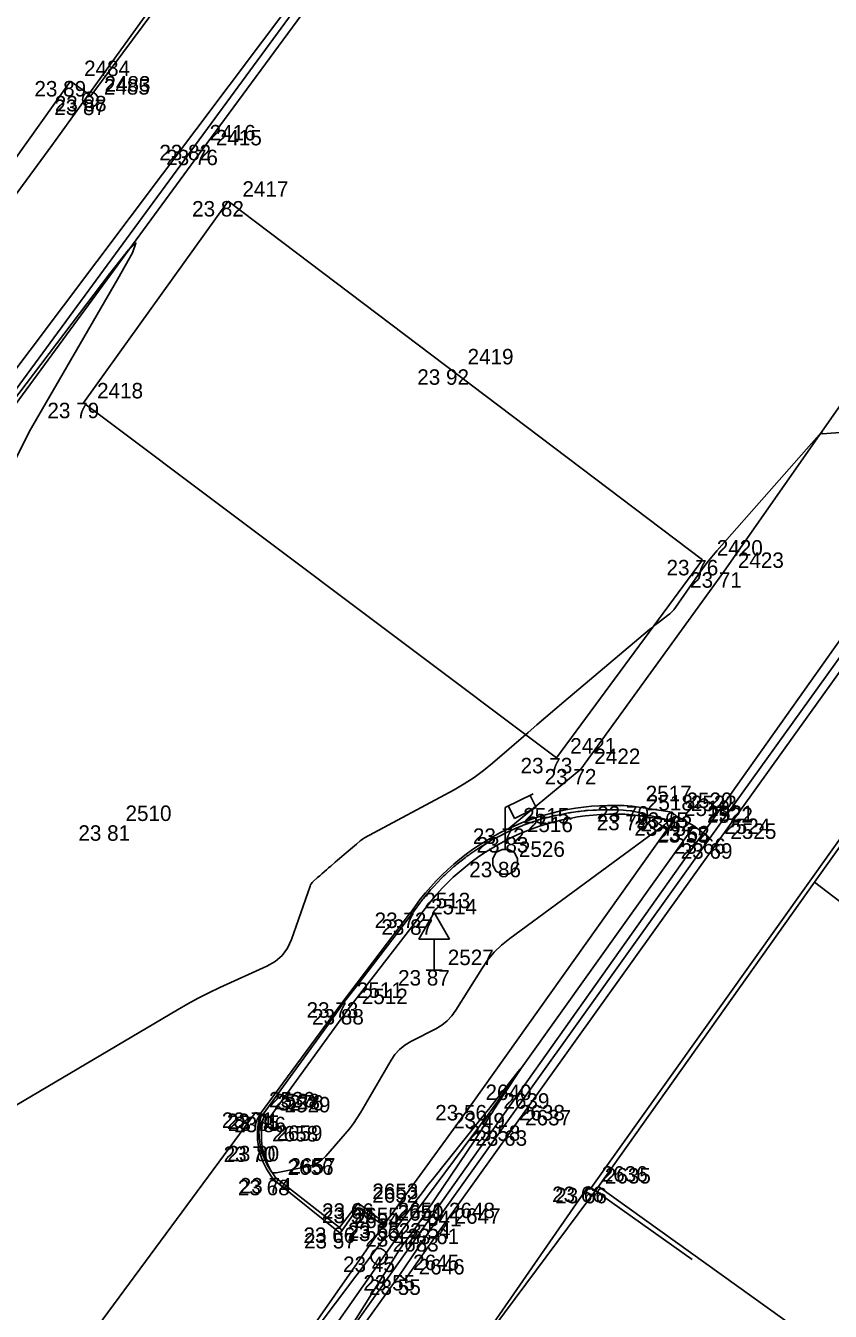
# Model space of a CAD drawing. Extents: x -702257 to -701487, y -1009871 to -1008841.
# Drawn here: x -701838.6 to -701825.59, y -1009497.95 to -1009477.18 of the extents above; entities that cross this region are included whole.
import ezdxf

# ---------------------------------------------------------------- set-up
doc = ezdxf.new("R2010")
doc.units = 0
for name, color, linetype in [('Ex_Minor Contours', 7, 'Continuous'), ('Z_body', 7, 'Continuous'), ('Z_body_cisla', 7, 'Continuous'), ('Z_body_vysky_redukovane', 7, 'Continuous'), ('Z_budova', 7, 'Continuous'), ('Z_dopravni_znacky', 7, 'Continuous'), ('Z_katastr_hranice', 7, 'Continuous'), ('Z_katastr_vnitrni_kresba', 7, 'Continuous'), ('Z_komunikace', 7, 'Continuous'), ('Z_obruba', 7, 'Continuous'), ('Z_rozhranni', 7, 'Continuous'), ('Z_site_kanalizace_znaky', 7, 'Continuous'), ('Z_site_vo_znaky', 7, 'Continuous'), ('Z_site_vodovod_znaky', 7, 'Continuous'), ('Z_vdz_prechod', 7, 'Continuous'), ('Z_zlabek', 7, 'Continuous')]:
    doc.layers.add(name, color=color, linetype=linetype)

# ---------------------------------------------------------------- blocks, each defined once
blk = doc.blocks.new('POINT_DISPLAY')
blk.add_line((0, 0), (0, 0))
blk = doc.blocks.new('Z15')
blk.add_circle((0, 0), 0.125)
blk = doc.blocks.new('Z13')
for p, q in [((0, 0.88), (0.45, 1.1)), ((0.4, 1.07), (0.5, 0.88)), ((0, 0.2), (0, 0.88)), ((0.15, 0.7), (0.05, 0.9)), ((0.5, 0.88), (0.15, 0.7)), ((-0.2, 0.05), (-0.15, 0.15)), ((-0.2, -0.05), (-0.2, 0.05)), ((-0.15, 0.15), (-0.05, 0.2)), ((-0.05, 0.2), (0.05, 0.2)), ((0.05, 0.2), (0.15, 0.15)), ((0.15, 0.15), (0.2, 0.05)), ((0.2, 0.05), (0.2, -0.05)), ((-0.15, -0.15), (-0.2, -0.05)), ((-0.05, -0.2), (-0.15, -0.15)), ((0.05, -0.2), (-0.05, -0.2)), ((0.15, -0.15), (0.05, -0.2)), ((0.2, -0.05), (0.15, -0.15))]:
    blk.add_line(p, q)
blk = doc.blocks.new('Z614')
for p, q in [((-0.13, 0.03), (-0.1, 0.08)), ((-0.13, -0.03), (-0.13, 0.03)), ((-0.1, 0.08), (-0.08, 0.1)), ((-0.08, 0.1), (-0.03, 0.13)), ((-0.03, 0.13), (0.03, 0.13)), ((0.03, 0.13), (0.08, 0.1)), ((0.08, 0.1), (0.1, 0.08)), ((0.1, 0.08), (0.13, 0.03)), ((0.13, 0.03), (0.13, -0.03)), ((-0.1, -0.08), (-0.13, -0.03)), ((-0.08, -0.1), (-0.1, -0.08)), ((-0.03, -0.13), (-0.08, -0.1)), ((0.03, -0.13), (-0.03, -0.13)), ((0.08, -0.1), (0.03, -0.13)), ((0.1, -0.08), (0.08, -0.1)), ((0.13, -0.03), (0.1, -0.08))]:
    blk.add_line(p, q)
blk = doc.blocks.new('Z527')
for p, q in [((0, 0.93), (-0.25, 0.5)), ((0.25, 0.5), (0, 0.93)), ((-0.25, 0.5), (0.25, 0.5)), ((0, 0), (0, 0.5)), ((-0.13, 0), (0.13, 0))]:
    blk.add_line(p, q)

msp = doc.modelspace()

# ---------------------------------------------------------------- linework, layer by layer
at = {"layer": 'Ex_Minor Contours'}
for points in [[(-701841.072, -1009486.218), (-701837.245, -1009481.18), (-701836.944, -1009480.801), (-701836.822, -1009480.689), (-701836.878, -1009480.845), (-701837.112, -1009481.269), (-701838.545, -1009483.741), (-701838.769, -1009484.187)], [(-701840.613, -1009495.716), (-701836.15, -1009493.08), (-701835.983, -1009492.984), (-701835.813, -1009492.893), (-701835.641, -1009492.806), (-701835.467, -1009492.724), (-701834.703, -1009492.377), (-701834.569, -1009492.3), (-701834.459, -1009492.203), (-701834.371, -1009492.084), (-701834.307, -1009491.944), (-701834.006, -1009491.084), (-701833.997, -1009491.063), (-701833.985, -1009491.043), (-701833.971, -1009491.025), (-701833.955, -1009491.009), (-701833.884, -1009490.946), (-701833.849, -1009490.915), (-701833.814, -1009490.884), (-701833.742, -1009490.821), (-701833.706, -1009490.79), (-701833.67, -1009490.759), (-701833.598, -1009490.696), (-701833.563, -1009490.665), (-701833.528, -1009490.635), (-701833.457, -1009490.573), (-701833.423, -1009490.545), (-701833.39, -1009490.516), (-701833.32, -1009490.457), (-701833.289, -1009490.43), (-701833.257, -1009490.403), (-701833.194, -1009490.35), (-701833.178, -1009490.338), (-701833.161, -1009490.326), (-701833.144, -1009490.314), (-701833.126, -1009490.304), (-701831.677, -1009489.525), (-701831.512, -1009489.431), (-701831.354, -1009489.328), (-701831.202, -1009489.216), (-701831.056, -1009489.096), (-701830.482, -1009488.598), (-701830.339, -1009488.474), (-701830.195, -1009488.35), (-701830.05, -1009488.227), (-701829.905, -1009488.104), (-701828.517, -1009486.936), (-701828.482, -1009486.907), (-701828.446, -1009486.878), (-701828.41, -1009486.849), (-701828.373, -1009486.821), (-701828.226, -1009486.71), (-701828.191, -1009486.681), (-701828.158, -1009486.65), (-701828.127, -1009486.616), (-701828.1, -1009486.579), (-701827.732, -1009486.051), (-701827.661, -1009485.952), (-701827.587, -1009485.854), (-701827.51, -1009485.759), (-701827.43, -1009485.666), (-701825.738, -1009483.743), (-701825.735, -1009483.74), (-701825.733, -1009483.74), (-701825.733, -1009483.741), (-701825.733, -1009483.745), (-701825.736, -1009483.764), (-701825.736, -1009483.768), (-701825.734, -1009483.77), (-701825.732, -1009483.772), (-701825.728, -1009483.772), (-701823.081, -1009483.578)], [(-701834.961, -1009499.635), (-701832.905, -1009496.906), (-701832.881, -1009496.875), (-701832.856, -1009496.845), (-701832.829, -1009496.817), (-701832.8, -1009496.79), (-701832.685, -1009496.683), (-701832.656, -1009496.656), (-701832.63, -1009496.627), (-701832.604, -1009496.598), (-701832.58, -1009496.566), (-701832.272, -1009496.143), (-701832.212, -1009496.062), (-701832.151, -1009495.981), (-701832.09, -1009495.902), (-701832.028, -1009495.823), (-701831.221, -1009494.818), (-701831.186, -1009494.775), (-701831.152, -1009494.731), (-701831.117, -1009494.688), (-701831.083, -1009494.644), (-701830.946, -1009494.468), (-701830.911, -1009494.425), (-701830.877, -1009494.381), (-701830.842, -1009494.337), (-701830.808, -1009494.293), (-701830.639, -1009494.08), (-701830.609, -1009494.043), (-701830.598, -1009494.032), (-701830.605, -1009494.046), (-701830.631, -1009494.086), (-701830.853, -1009494.419), (-701830.877, -1009494.454), (-701830.9, -1009494.489), (-701830.923, -1009494.524), (-701830.946, -1009494.56), (-701831.037, -1009494.701), (-701831.059, -1009494.737), (-701831.082, -1009494.772), (-701831.104, -1009494.808), (-701831.126, -1009494.844), (-701831.235, -1009495.023), (-701831.261, -1009495.064), (-701831.287, -1009495.105), (-701831.314, -1009495.146), (-701831.341, -1009495.187), (-701832.242, -1009496.521), (-701832.271, -1009496.562), (-701832.3, -1009496.604), (-701832.329, -1009496.644), (-701832.359, -1009496.685), (-701832.481, -1009496.846), (-701832.51, -1009496.886), (-701832.539, -1009496.927), (-701832.568, -1009496.969), (-701832.595, -1009497.012), (-701833.34, -1009498.199)]]:
    msp.add_lwpolyline(points, dxfattribs=at)
msp.add_lwpolyline([(-701834.824, -1009495.193), (-701834.826, -1009495.181), (-701834.827, -1009495.169), (-701834.829, -1009495.135), (-701834.83, -1009495.122), (-701834.83, -1009495.115), (-701834.832, -1009495.052), (-701834.832, -1009495.041), (-701834.832, -1009495.029), (-701834.83, -1009495.001), (-701834.83, -1009494.99), (-701834.829, -1009494.985), (-701834.822, -1009494.912), (-701834.821, -1009494.902), (-701834.819, -1009494.892), (-701834.815, -1009494.869), (-701834.812, -1009494.855), (-701834.794, -1009494.775), (-701834.793, -1009494.772), (-701834.792, -1009494.77), (-701834.789, -1009494.77), (-701834.786, -1009494.77), (-701834.774, -1009494.772), (-701834.771, -1009494.772), (-701834.768, -1009494.772), (-701834.766, -1009494.77), (-701834.764, -1009494.768), (-701833.709, -1009493.312), (-701833.684, -1009493.278), (-701833.66, -1009493.245), (-701833.636, -1009493.211), (-701833.612, -1009493.177), (-701833.506, -1009493.028), (-701833.487, -1009493.001), (-701833.467, -1009492.975), (-701833.448, -1009492.949), (-701833.428, -1009492.923), (-701833.347, -1009492.82), (-701833.327, -1009492.794), (-701833.307, -1009492.768), (-701833.287, -1009492.743), (-701833.267, -1009492.717), (-701832.366, -1009491.542), (-701832.351, -1009491.522), (-701832.332, -1009491.497), (-701832.321, -1009491.482), (-701832.22, -1009491.34), (-701832.212, -1009491.33), (-701832.204, -1009491.32), (-701832.184, -1009491.296), (-701832.171, -1009491.282), (-701832.06, -1009491.145), (-701832.051, -1009491.135), (-701832.042, -1009491.126), (-701832.02, -1009491.103), (-701832.006, -1009491.088), (-701831.885, -1009490.959), (-701831.876, -1009490.949), (-701831.866, -1009490.94), (-701831.841, -1009490.918), (-701831.826, -1009490.904), (-701831.696, -1009490.783), (-701831.691, -1009490.778), (-701831.686, -1009490.773), (-701831.68, -1009490.769), (-701831.675, -1009490.765), (-701831.647, -1009490.743), (-701831.631, -1009490.73), (-701831.494, -1009490.619), (-701831.488, -1009490.614), (-701831.482, -1009490.61), (-701831.476, -1009490.605), (-701831.47, -1009490.601), (-701831.44, -1009490.58), (-701831.421, -1009490.567), (-701831.28, -1009490.468), (-701831.274, -1009490.463), (-701831.267, -1009490.459), (-701831.26, -1009490.455), (-701831.254, -1009490.451), (-701831.219, -1009490.431), (-701831.199, -1009490.419), (-701831.056, -1009490.332), (-701831.048, -1009490.327), (-701831.041, -1009490.323), (-701831.033, -1009490.319), (-701831.026, -1009490.315), (-701830.988, -1009490.297), (-701830.965, -1009490.285), (-701830.807, -1009490.204), (-701830.796, -1009490.198), (-701830.636, -1009490.13), (-701830.621, -1009490.124), (-701830.607, -1009490.118), (-701830.577, -1009490.106), (-701830.562, -1009490.1), (-701830.547, -1009490.094), (-701830.407, -1009490.045), (-701830.388, -1009490.039), (-701830.369, -1009490.032), (-701830.332, -1009490.02), (-701830.322, -1009490.017), (-701830.313, -1009490.014), (-701830.303, -1009490.011), (-701830.294, -1009490.008), (-701830.164, -1009489.973), (-701830.143, -1009489.967), (-701830.122, -1009489.962), (-701830.08, -1009489.951), (-701830.07, -1009489.948), (-701830.059, -1009489.946), (-701830.049, -1009489.944), (-701830.038, -1009489.941), (-701829.92, -1009489.918), (-701829.897, -1009489.913), (-701829.874, -1009489.909), (-701829.827, -1009489.9), (-701829.815, -1009489.898), (-701829.804, -1009489.896), (-701829.792, -1009489.894), (-701829.78, -1009489.892), (-701829.676, -1009489.879), (-701829.65, -1009489.875), (-701829.625, -1009489.872), (-701829.573, -1009489.866), (-701829.561, -1009489.865), (-701829.548, -1009489.863), (-701829.535, -1009489.862), (-701829.522, -1009489.861), (-701829.433, -1009489.856), (-701829.405, -1009489.854), (-701829.377, -1009489.853), (-701829.321, -1009489.85), (-701829.307, -1009489.849), (-701829.293, -1009489.849), (-701829.279, -1009489.848), (-701829.265, -1009489.848), (-701829.177, -1009489.849), (-701829.147, -1009489.849), (-701829.071, -1009489.85), (-701829.056, -1009489.85), (-701829.042, -1009489.85), (-701829.027, -1009489.851), (-701829.012, -1009489.852), (-701828.938, -1009489.857), (-701828.894, -1009489.86), (-701828.827, -1009489.865), (-701828.811, -1009489.867), (-701828.795, -1009489.869), (-701828.779, -1009489.872), (-701828.763, -1009489.876), (-701828.654, -1009489.906), (-701828.631, -1009489.912), (-701828.607, -1009489.918), (-701828.584, -1009489.924), (-701828.56, -1009489.93), (-701828.287, -1009489.995), (-701828.246, -1009490.01), (-701828.229, -1009490.03), (-701828.236, -1009490.055), (-701828.268, -1009490.085), (-701830.778, -1009491.93), (-701830.909, -1009492.036), (-701831.028, -1009492.153), (-701831.135, -1009492.281), (-701831.231, -1009492.419), (-701831.647, -1009493.09), (-701831.713, -1009493.181), (-701831.788, -1009493.261), (-701831.875, -1009493.33), (-701831.971, -1009493.388), (-701832.378, -1009493.596), (-701832.474, -1009493.654), (-701832.559, -1009493.723), (-701832.634, -1009493.804), (-701832.697, -1009493.897), (-701833.186, -1009494.737), (-701833.243, -1009494.83), (-701833.304, -1009494.919), (-701833.369, -1009495.006), (-701833.439, -1009495.089), (-701833.752, -1009495.446), (-701833.814, -1009495.507), (-701833.883, -1009495.555), (-701833.96, -1009495.591), (-701834.044, -1009495.614), (-701834.556, -1009495.715), (-701834.562, -1009495.716), (-701834.568, -1009495.717), (-701834.573, -1009495.717), (-701834.579, -1009495.718), (-701834.607, -1009495.718), (-701834.611, -1009495.718), (-701834.614, -1009495.717), (-701834.617, -1009495.715), (-701834.62, -1009495.712), (-701834.634, -1009495.693), (-701834.639, -1009495.686), (-701834.693, -1009495.598), (-701834.698, -1009495.588), (-701834.703, -1009495.579), (-701834.708, -1009495.569), (-701834.713, -1009495.559), (-701834.738, -1009495.505), (-701834.746, -1009495.488), (-701834.756, -1009495.465), (-701834.761, -1009495.454), (-701834.765, -1009495.442), (-701834.779, -1009495.399), (-701834.784, -1009495.383), (-701834.788, -1009495.367), (-701834.801, -1009495.322), (-701834.803, -1009495.315), (-701834.807, -1009495.301), (-701834.807, -1009495.296), (-701834.817, -1009495.234), (-701834.82, -1009495.216)], close=True, dxfattribs=at)
at = {"layer": 'Z_budova'}
for p, q in [((-701837.55, -1009478.31), (-701831.41, -1009470.03)), ((-701837.88, -1009478.07), (-701839.98, -1009481)), ((-701837.88, -1009478.07), (-701837.55, -1009478.31)), ((-701822.44, -1009486.11), (-701829.46, -1009495.96)), ((-701829.51, -1009495.94), (-701831.25, -1009498.45)), ((-701829.46, -1009495.96), (-701829.51, -1009495.94)), ((-701829.46, -1009495.96), (-701827.83, -1009497.12))]:
    msp.add_line(p, q, dxfattribs=at)
at = {"layer": 'Z_katastr_hranice'}
for p, q in [((-701769.49, -1009408.19), (-701878.35, -1009561.73)), ((-701850.93, -1009498.91), (-701823.73, -1009462.73)), ((-701838.18, -1009479.11), (-701831.54, -1009469.88)), ((-701839.96, -1009481.53), (-701838.18, -1009479.11)), ((-701820.56, -1009483.57), (-701825.85, -1009491.02)), ((-701825.85, -1009491.02), (-701829.34, -1009495.94)), ((-701825.85, -1009491.02), (-701818.43, -1009496.7)), ((-701829.34, -1009495.94), (-701831.19, -1009498.42))]:
    msp.add_line(p, q, dxfattribs=at)
at = {"layer": 'Z_katastr_vnitrni_kresba'}
msp.add_line((-701825.81, -1009498.47), (-701829.34, -1009495.94), dxfattribs=at)
at = {"layer": 'Z_komunikace'}
for p, q in [((-701835.75, -1009479.18), (-701829.84, -1009471.16)), ((-701827.32, -1009486.01), (-701821.76, -1009478.05)), ((-701835.75, -1009479.18), (-701841.47, -1009486.97)), ((-701829.63, -1009489.19), (-701827.32, -1009486.01)), ((-701829.63, -1009489.19), (-701830.79, -1009490.15)), ((-701832.38, -1009491.51), (-701833.48, -1009492.96)), ((-701833.48, -1009492.96), (-701834.81, -1009494.76)), ((-701839.11, -1009500.46), (-701834.89, -1009494.74)), ((-701834.89, -1009494.74), (-701834.81, -1009494.76))]:
    msp.add_line(p, q, dxfattribs=at)
at = {"layer": 'Z_obruba'}
for p, q in [((-701829.97, -1009471.09), (-701835.86, -1009479.1)), ((-701841.56, -1009486.86), (-701835.86, -1009479.1)), ((-701823.1, -1009484.11), (-701827.54, -1009490.31)), ((-701827.43, -1009490.39), (-701822.99, -1009484.19)), ((-701828.8, -1009489.79), (-701828.15, -1009489.89)), ((-701828.18, -1009490.02), (-701828.79, -1009489.93)), ((-701828.15, -1009489.89), (-701828.18, -1009490.02)), ((-701827.54, -1009490.31), (-701830.86, -1009494.95)), ((-701830.75, -1009495.03), (-701827.43, -1009490.39)), ((-701833.39, -1009493.07), (-701832.27, -1009491.62)), ((-701834.65, -1009494.81), (-701833.39, -1009493.07)), ((-701834.65, -1009494.81), (-701834.75, -1009494.79)), ((-701831.99, -1009496.53), (-701830.86, -1009494.95)), ((-701830.75, -1009495.03), (-701831.89, -1009496.62)), ((-701834.59, -1009495.83), (-701833.52, -1009496.69)), ((-701833.53, -1009496.6), (-701834.56, -1009495.8)), ((-701833.23, -1009496.21), (-701833.53, -1009496.6)), ((-701832.81, -1009496.52), (-701833.23, -1009496.21)), ((-701833.52, -1009496.69), (-701833.23, -1009496.28)), ((-701833.23, -1009496.28), (-701832.82, -1009496.57)), ((-701832.81, -1009496.52), (-701832.82, -1009496.57)), ((-701832.56, -1009497.37), (-701831.99, -1009496.53)), ((-701831.89, -1009496.62), (-701832.47, -1009497.44)), ((-701832.47, -1009497.44), (-701832.56, -1009497.37))]:
    msp.add_line(p, q, dxfattribs=at)
for centre, major_axis, ratio, start_param, end_param in [((-701829.118, -1009493.714), (-2.992, -2.559), 0.999808, 3.923931, 4.981339), ((-701829.084, -1009493.754), (-1.462, 3.546), 0.999785, 5.815364, 6.872904), ((-701833.698, -1009495.088), (-0.594, -0.997), 0.999172, 4.962999, 5.94334), ((-701833.627, -1009495.101), (-1.128, -0.3), 0.99429, 5.751034, 6.668807)]:
    msp.add_ellipse(centre, major_axis=major_axis, ratio=ratio, start_param=start_param, end_param=end_param, dxfattribs=at)
at = {"layer": 'Z_rozhranni'}
msp.add_line((-701828.15, -1009489.89), (-701828.08, -1009489.95), dxfattribs=at)
at = {"layer": 'Z_vdz_prechod'}
for p, q in [((-701835.33, -1009480.01), (-701837.67, -1009483.27)), ((-701827.66, -1009485.81), (-701835.33, -1009480.01)), ((-701837.67, -1009483.27), (-701830.02, -1009489.01)), ((-701830.02, -1009489.01), (-701827.66, -1009485.81))]:
    msp.add_line(p, q, dxfattribs=at)
at = {"layer": 'Z_zlabek'}
for p, q in [((-701828.08, -1009489.95), (-701831.4, -1009494.62)), ((-701828.08, -1009489.95), (-701827.8, -1009490.11)), ((-701831.11, -1009494.75), (-701827.81, -1009490.13)), ((-701827.8, -1009490.11), (-701827.81, -1009490.13)), ((-701827.8, -1009490.11), (-701827.54, -1009490.31)), ((-701831.4, -1009494.62), (-701832.82, -1009496.57)), ((-701832.53, -1009496.66), (-701831.11, -1009494.75)), ((-701835.73, -1009500.73), (-701832.82, -1009496.57)), ((-701832.53, -1009496.66), (-701835.49, -1009500.88)), ((-701835.22, -1009501.07), (-701832.56, -1009497.37))]:
    msp.add_line(p, q, dxfattribs=at)

# ---------------------------------------------------------------- block references
at = {"layer": 'Z_body'}
for p in [(-701837.88, -1009478.07), (-701837.55, -1009478.31), (-701837.56, -1009478.37), (-701835.86, -1009479.1), (-701835.75, -1009479.18), (-701835.33, -1009480.01), (-701831.69, -1009482.73), (-701837.67, -1009483.27), (-701827.66, -1009485.81), (-701827.32, -1009486.01), (-701830.02, -1009489.01), (-701829.63, -1009489.19), (-701828.8, -1009489.79), (-701828.79, -1009489.93), (-701828.15, -1009489.89), (-701828.08, -1009489.95), (-701837.21, -1009490.1), (-701830.79, -1009490.15), (-701828.18, -1009490.02), (-701827.81, -1009490.13), (-701827.8, -1009490.11), (-701830.73, -1009490.29), (-701827.54, -1009490.31), (-701827.43, -1009490.39), (-701830.85, -1009490.69), (-701832.38, -1009491.51), (-701832.27, -1009491.62), (-701832, -1009492.44), (-701833.48, -1009492.96), (-701833.39, -1009493.07), (-701834.89, -1009494.74), (-701831.4, -1009494.62), (-701831.11, -1009494.75), (-701834.81, -1009494.76), (-701834.75, -1009494.79), (-701834.65, -1009494.81), (-701830.86, -1009494.95), (-701830.75, -1009495.03), (-701834.84, -1009495.29), (-701834.78, -1009495.28), (-701834.59, -1009495.83), (-701834.56, -1009495.8), (-701829.51, -1009495.94), (-701829.46, -1009495.96), (-701833.23, -1009496.21), (-701833.23, -1009496.28), (-701833.53, -1009496.6), (-701832.82, -1009496.57), (-701832.81, -1009496.52), (-701831.99, -1009496.53), (-701831.89, -1009496.62), (-701833.52, -1009496.69), (-701832.53, -1009496.66), (-701832.89, -1009497.07), (-701832.56, -1009497.37), (-701832.47, -1009497.44)]:
    msp.add_blockref('POINT_DISPLAY', p, dxfattribs=at)
at = {"layer": 'Z_dopravni_znacky'}
msp.add_blockref('Z527', (-701832, -1009492.44), dxfattribs=at)
at = {"layer": 'Z_site_kanalizace_znaky'}
msp.add_blockref('Z15', (-701837.56, -1009478.37), dxfattribs=at)
at = {"layer": 'Z_site_vo_znaky'}
msp.add_blockref('Z13', (-701830.85, -1009490.69), dxfattribs=at)
at = {"layer": 'Z_site_vodovod_znaky'}
msp.add_blockref('Z614', (-701832.89, -1009497.07), dxfattribs=at)

# ---------------------------------------------------------------- texts
at = {"layer": 'Z_body_cisla'}
for s, p in [('2484', (-701837.66, -1009477.99)), ('2485', (-701837.34, -1009478.29)), ('2483', (-701837.33, -1009478.24)), ('2416', (-701835.63, -1009479.03)), ('2415', (-701835.53, -1009479.11)), ('2417', (-701835.1, -1009479.94)), ('2419', (-701831.46, -1009482.65)), ('2418', (-701837.45, -1009483.2)), ('2420', (-701827.43, -1009485.74)), ('2423', (-701827.09, -1009485.94)), ('2421', (-701829.8, -1009488.94)), ('2422', (-701829.41, -1009489.11)), ('2517', (-701828.58, -1009489.71)), ('2518', (-701828.56, -1009489.86)), ('2519', (-701827.96, -1009489.95)), ('2520', (-701827.92, -1009489.82)), ('2523', (-701827.85, -1009489.87)), ('2510', (-701836.99, -1009490.03)), ('2515', (-701830.56, -1009490.07)), ('2516', (-701830.5, -1009490.21)), ('2522', (-701827.59, -1009490.06)), ('2521', (-701827.58, -1009490.03)), ('2524', (-701827.31, -1009490.24)), ('2525', (-701827.21, -1009490.32)), ('2526', (-701830.63, -1009490.61)), ('2513', (-701832.16, -1009491.44)), ('2514', (-701832.05, -1009491.54)), ('2527', (-701831.78, -1009492.36)), ('2511', (-701833.25, -1009492.89)), ('2512', (-701833.17, -1009492.99)), ('2640', (-701831.17, -1009494.54)), ('2530', (-701834.67, -1009494.66)), ('2528', (-701834.59, -1009494.69)), ('3276', (-701834.53, -1009494.71)), ('2529', (-701834.42, -1009494.74)), ('2639', (-701830.88, -1009494.68)), ('2638', (-701830.63, -1009494.87)), ('2637', (-701830.53, -1009494.95)), ('2658', (-701834.62, -1009495.21)), ('2659', (-701834.55, -1009495.2)), ('2656', (-701834.37, -1009495.75)), ('2657', (-701834.34, -1009495.73)), ('2636', (-701829.29, -1009495.86)), ('2635', (-701829.24, -1009495.89)), ('2653', (-701833, -1009496.14)), ('2652', (-701833, -1009496.2)), ('2651', (-701832.59, -1009496.45)), ('2648', (-701831.76, -1009496.45)), ('2655', (-701833.3, -1009496.53)), ('2654', (-701833.3, -1009496.61)), ('2650', (-701832.59, -1009496.49)), ('2641', (-701832.3, -1009496.58)), ('2647', (-701831.67, -1009496.54)), ('2683', (-701832.67, -1009496.99)), ('2645', (-701832.34, -1009497.29)), ('2646', (-701832.25, -1009497.36))]:
    msp.add_text(s, height=0.25, dxfattribs=at).set_placement(p)
at = {"layer": 'Z_body_vysky_redukovane'}
for s, p in [('23 89', (-701838.463, -1009478.32)), ('23 88', (-701838.133, -1009478.56)), ('23 87', (-701838.143, -1009478.62)), ('23 82', (-701836.443, -1009479.35)), ('23 76', (-701836.333, -1009479.43)), ('23 82', (-701835.913, -1009480.26)), ('23 92', (-701832.273, -1009482.98)), ('23 79', (-701838.253, -1009483.52)), ('23 76', (-701828.243, -1009486.06)), ('23 71', (-701827.862, -1009486.26)), ('23 73', (-701830.603, -1009489.26)), ('23 72', (-701830.213, -1009489.44)), ('23 79', (-701829.373, -1009490.18)), ('23 70', (-701829.363, -1009490.04)), ('23 65', (-701828.733, -1009490.14)), ('23 62', (-701828.663, -1009490.2)), ('23 81', (-701837.752, -1009490.35)), ('23 72', (-701831.373, -1009490.4)), ('23 75', (-701828.763, -1009490.27)), ('23 55', (-701828.393, -1009490.38)), ('23 62', (-701828.383, -1009490.36)), ('23 83', (-701831.313, -1009490.54)), ('23 66', (-701828.123, -1009490.56)), ('23 69', (-701828.013, -1009490.64)), ('23 86', (-701831.433, -1009490.94)), ('23 72', (-701832.963, -1009491.76)), ('23 87', (-701832.853, -1009491.87)), ('23 87', (-701832.583, -1009492.69)), ('23 73', (-701834.063, -1009493.21)), ('23 88', (-701833.973, -1009493.32)), ('23 71', (-701835.432, -1009494.99)), ('23 71', (-701835.352, -1009495.01)), ('23 56', (-701831.983, -1009494.87)), ('23 49', (-701831.693, -1009495)), ('23 85', (-701835.333, -1009495.04)), ('23 86', (-701835.233, -1009495.06)), ('23 58', (-701831.443, -1009495.2)), ('23 63', (-701831.333, -1009495.28)), ('23 70', (-701835.403, -1009495.54)), ('23 80', (-701835.343, -1009495.53)), ('23 74', (-701835.143, -1009496.05)), ('23 68', (-701835.173, -1009496.08)), ('23 66', (-701830.093, -1009496.19)), ('23 66', (-701830.043, -1009496.21)), ('23 66', (-701833.813, -1009496.46)), ('23 57', (-701833.813, -1009496.53)), ('23 66', (-701834.113, -1009496.85)), ('23 56', (-701833.403, -1009496.82)), ('23 65', (-701833.393, -1009496.77)), ('23 54', (-701832.573, -1009496.78)), ('23 61', (-701832.432, -1009496.87)), ('23 57', (-701834.103, -1009496.94)), ('23 47', (-701833.113, -1009496.91)), ('23 45', (-701833.473, -1009497.32)), ('23 55', (-701833.143, -1009497.62)), ('23 55', (-701833.053, -1009497.69))]:
    msp.add_text(s, height=0.25, dxfattribs=at).set_placement(p)

doc.saveas('drawing.dxf')
